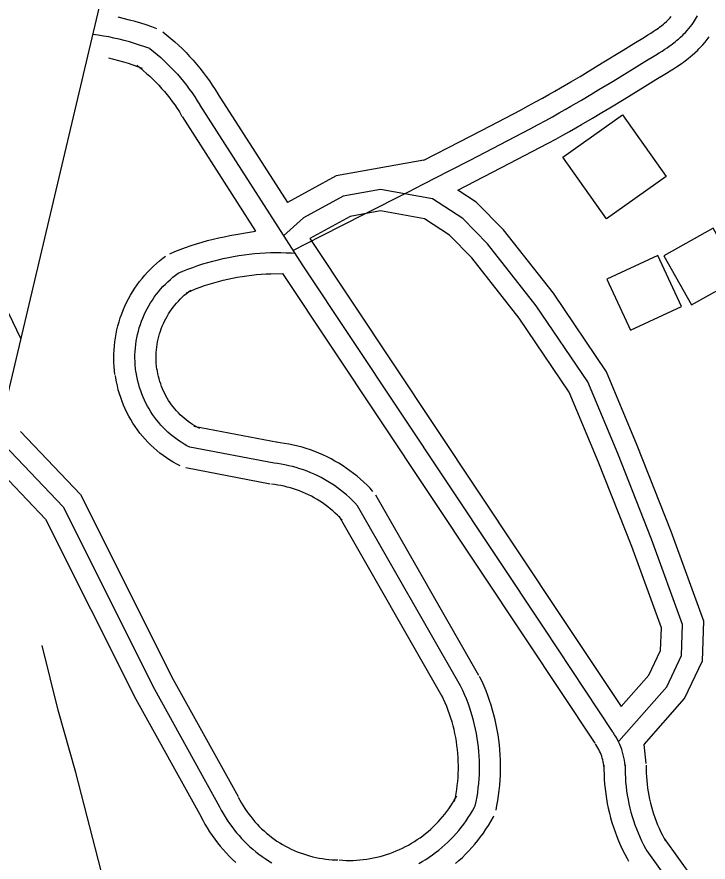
# Model space of a CAD drawing. Extents: x 3477039 to 3515015, y 546746 to 572297.
# Drawn here: x 3486477 to 3486967, y 564969 to 565568 of the extents above; entities that cross this region are included whole.
import ezdxf

# ---------------------------------------------------------------- set-up
doc = ezdxf.new("R2010")
doc.units = 0
for name, color, linetype in [('V-BLDG-OTLN', 7, 'Continuous'), ('V-GRID-MAJR', 7, 'Continuous'), ('V-ROAD-CNTR', 7, 'Continuous'), ('V-TOPO-SHOR', 7, 'Continuous')]:
    doc.layers.add(name, color=color, linetype=linetype)

msp = doc.modelspace()

# ---------------------------------------------------------------- linework, layer by layer
at = {"layer": 'V-BLDG-OTLN'}
for points in [[(3486864.39, 565468.76), (3486906.76, 565498.83), (3486937.7, 565455.24), (3486895.33, 565425.17)], [(3486936.09, 565398.92), (3486955.62, 565364.01), (3486990.52, 565383.55), (3486970.99, 565418.45)], [(3486948.67, 565362.86), (3486931.87, 565399.16), (3486895.57, 565382.37), (3486912.37, 565346.06)]]:
    msp.add_lwpolyline(points, close=True, dxfattribs=at)
at = {"layer": 'V-GRID-MAJR'}
msp.add_spline([(3486543.57, 552138.78), (3486509.2, 558197.81), (3486474.82, 564258.78), (3486440.44, 570319.76), (3486440.43, 570321.68)], degree=3, dxfattribs=at)
at = {"layer": 'V-ROAD-CNTR'}
for points in [[(3486479.5, 565340.06), (3486465.01, 565370.19), (3486445.76, 565410.1), (3486152.95, 566442.06), (3486093.16, 566662.4), (3486052.48, 566811.62), (3485831.54, 567596.69), (3485630.72, 568321.41), (3485389.18, 569189.98), (3485141.84, 570063.42), (3485072.76, 570316.69)], [(3486776.03, 566588.26), (3486800.33, 566690.89), (3486723.64, 566375.72), (3486627.44, 565957.63), (3486536.93, 565583.9), (3486489.22, 565381.34)], [(3486576.09, 565560.03), (3486572.38, 565561.38), (3486568.5, 565562.71), (3486564.59, 565563.95), (3486560.65, 565565.11), (3486556.7, 565566.19), (3486548.56, 565568.21)], [(3486672.6, 565402.71), (3486693.03, 565413.01), (3486723.64, 565428.54), (3486754.24, 565444.11), (3486765.13, 565449.66), (3486784.15, 565459.42), (3486798.4, 565466.78), (3486819.76, 565477.87), (3486841.1, 565488.98), (3486846.8, 565492), (3486852.12, 565494.88), (3486857.08, 565497.61), (3486861.71, 565500.22), (3486866.03, 565502.68), (3486870.07, 565505.02), (3486877.62, 565509.44), (3486884.2, 565513.36), (3486889.95, 565516.82), (3486899.98, 565522.91), (3486915.01, 565532.1), (3486922.54, 565536.7), (3486930.08, 565541.27), (3486932.64, 565542.83), (3486934.84, 565544.21), (3486936.74, 565545.45), (3486938.39, 565546.55), (3486939.81, 565547.54), (3486941.05, 565548.44), (3486942.12, 565549.24), (3486943.99, 565550.68), (3486945.37, 565551.82), (3486946.41, 565552.7), (3486947.95, 565554.06), (3486949.48, 565555.5), (3486950.29, 565556.3), (3486951.07, 565557.09), (3486952.52, 565558.66), (3486953.83, 565560.18), (3486955, 565561.65), (3486956.05, 565563.05), (3486956.99, 565564.39), (3486957.82, 565565.67), (3486958.57, 565566.88), (3486959.23, 565568.04), (3486959.82, 565569.13)], [(3486765.62, 565466.73), (3486791.51, 565480.1), (3486812.84, 565491.17), (3486834.13, 565502.27), (3486839.73, 565505.23), (3486844.92, 565508.04), (3486849.78, 565510.72), (3486854.32, 565513.27), (3486858.56, 565515.69), (3486862.53, 565517.98), (3486869.99, 565522.36), (3486876.5, 565526.23), (3486882.19, 565529.65), (3486892.17, 565535.72), (3486907.19, 565544.91), (3486914.75, 565549.51), (3486922.29, 565554.08), (3486924.75, 565555.58), (3486926.77, 565556.85), (3486928.47, 565557.96), (3486929.91, 565558.93), (3486931.14, 565559.78), (3486932.18, 565560.54), (3486933.04, 565561.18), (3486934.64, 565562.42), (3486935.77, 565563.34), (3486936.57, 565564.02), (3486937.83, 565565.14), (3486939.09, 565566.32), (3486939.68, 565566.9), (3486940.2, 565567.44), (3486941.33, 565568.65)], [(3486570.95, 565545.94), (3486567.39, 565547.24), (3486563.81, 565548.46), (3486560.2, 565549.61), (3486556.57, 565550.68), (3486552.91, 565551.67), (3486549.24, 565552.59), (3486545.55, 565553.42), (3486541.84, 565554.18), (3486538.12, 565554.86), (3486534.38, 565555.47), (3486530.63, 565555.99), (3486530.36, 565556.02)], [(3486580.2, 565557.74), (3486582.99, 565555.56), (3486585.85, 565553.2), (3486588.67, 565550.77), (3486591.42, 565548.27), (3486594.11, 565545.72), (3486596.74, 565543.09), (3486599.31, 565540.4), (3486601.82, 565537.66), (3486604.25, 565534.85), (3486606.62, 565531.99), (3486608.92, 565529.07), (3486611.15, 565526.1), (3486613.31, 565523.08), (3486615.4, 565520.01), (3486617.41, 565516.88), (3486619.29, 565513.8), (3486619.42, 565513.6)], [(3486789.81, 565445.42), (3486826.68, 565464.56), (3486848.07, 565475.7), (3486853.88, 565478.77), (3486859.31, 565481.72), (3486864.38, 565484.51), (3486869.1, 565487.16), (3486873.5, 565489.67), (3486877.62, 565492.05), (3486885.25, 565496.53), (3486891.91, 565500.49), (3486897.71, 565503.98), (3486907.79, 565510.1), (3486922.83, 565519.3), (3486930.33, 565523.88), (3486937.88, 565528.45), (3486940.54, 565530.08), (3486942.92, 565531.57), (3486945.02, 565532.93), (3486946.86, 565534.18), (3486948.48, 565535.31), (3486949.91, 565536.34), (3486951.2, 565537.29), (3486953.33, 565538.95), (3486954.98, 565540.29), (3486956.25, 565541.37), (3486958.06, 565542.98), (3486959.87, 565544.68), (3486960.91, 565545.7), (3486961.93, 565546.75), (3486963.72, 565548.67), (3486965.37, 565550.6), (3486966.86, 565552.46), (3486968.21, 565554.26)], [(3486570.95, 565545.94), (3486573.59, 565543.87), (3486576.18, 565541.73), (3486578.73, 565539.54), (3486581.21, 565537.28), (3486583.65, 565534.97), (3486586.03, 565532.6), (3486588.35, 565530.17), (3486590.61, 565527.69), (3486592.81, 565525.15), (3486594.95, 565522.56), (3486597.03, 565519.93), (3486599.05, 565517.24), (3486601, 565514.51), (3486602.89, 565511.73), (3486604.71, 565508.91), (3486606.46, 565506.04), (3486606.55, 565505.89)], [(3486565.81, 565531.85), (3486562.4, 565533.09), (3486559.11, 565534.21), (3486555.81, 565535.26), (3486552.48, 565536.24), (3486541.8, 565539.15)], [(3486561.69, 565534.13), (3486564.19, 565532.17), (3486566.51, 565530.26), (3486568.78, 565528.3), (3486571.01, 565526.29), (3486573.18, 565524.22), (3486575.31, 565522.1), (3486577.38, 565519.93), (3486579.4, 565517.71), (3486581.37, 565515.45), (3486583.29, 565513.13), (3486585.15, 565510.78), (3486586.95, 565508.38), (3486588.69, 565505.94), (3486590.38, 565503.45), (3486592, 565500.93), (3486593.62, 565498.28), (3486593.68, 565498.19)], [(3486619.18, 565513.98), (3486668.67, 565436.68)], [(3486606.55, 565505.89), (3486679.65, 565391.7), (3486850.71, 565134.61), (3486899.44, 565061.3)], [(3486593.91, 565497.81), (3486646.13, 565416.24)], [(3486765.62, 565466.73), (3486703.23, 565455.52), (3486668.67, 565436.68)], [(3486904.11, 565054.28), (3486938.06, 565092.95), (3486948.54, 565115.12), (3486949.36, 565137.07), (3486927.29, 565197.83), (3486903.26, 565258.51), (3486882.1, 565309.3), (3486845.46, 565363.45), (3486810.9, 565407.38), (3486793.32, 565425.28), (3486771.66, 565439.3), (3486734.9, 565445.97), (3486708.28, 565441.19), (3486680.15, 565425.86), (3486666.04, 565412.95)], [(3486922.06, 565051.99), (3486950.72, 565084.64), (3486963.41, 565111.48), (3486964.46, 565139.44), (3486941.31, 565203.15), (3486917.16, 565264.15), (3486895.37, 565316.46), (3486857.58, 565372.31), (3486822.18, 565417.31), (3486802.86, 565436.97), (3486789.81, 565445.42)], [(3486905.76, 565078.89), (3486925.4, 565101.26), (3486933.66, 565118.75), (3486934.26, 565134.71), (3486913.26, 565192.51), (3486889.37, 565252.86), (3486868.83, 565302.15), (3486833.33, 565354.6), (3486799.62, 565397.46), (3486783.78, 565413.58), (3486766.03, 565425.08), (3486734.89, 565430.73), (3486713.32, 565426.85), (3486684.67, 565411.23)], [(3486585.26, 565400.31), (3486588.87, 565401.83), (3486592.65, 565403.34), (3486596.46, 565404.77), (3486600.31, 565406.11), (3486604.18, 565407.37), (3486608.08, 565408.55), (3486612, 565409.65), (3486615.94, 565410.66), (3486619.91, 565411.59), (3486623.89, 565412.43), (3486627.89, 565413.19), (3486646.13, 565416.24)], [(3486684.67, 565411.23), (3486863.2, 565142.92), (3486905.76, 565078.89)], [(3486546.26, 565314.66), (3486545.94, 565317.32), (3486545.68, 565320.23), (3486545.52, 565323.16), (3486545.46, 565326.08), (3486545.49, 565329), (3486545.62, 565331.93), (3486545.84, 565334.84), (3486546.16, 565337.75), (3486546.58, 565340.65), (3486547.09, 565343.52), (3486547.7, 565346.39), (3486548.39, 565349.23), (3486549.19, 565352.04), (3486550.07, 565354.83), (3486551.05, 565357.59), (3486552.11, 565360.31), (3486553.27, 565363), (3486554.51, 565365.65), (3486555.84, 565368.26), (3486557.25, 565370.82), (3486558.75, 565373.33), (3486560.33, 565375.79), (3486561.99, 565378.2), (3486563.72, 565380.55), (3486565.54, 565382.85), (3486567.43, 565385.08), (3486569.39, 565387.25), (3486571.42, 565389.35), (3486573.52, 565391.39), (3486575.68, 565393.36), (3486577.91, 565395.25), (3486580.19, 565397.06), (3486582.15, 565398.52)], [(3486591.11, 565386.49), (3486594.57, 565387.96), (3486598.05, 565389.34), (3486601.57, 565390.66), (3486605.11, 565391.9), (3486608.68, 565393.06), (3486612.27, 565394.15), (3486615.88, 565395.16), (3486619.52, 565396.09), (3486623.17, 565396.95), (3486626.84, 565397.72), (3486630.53, 565398.42), (3486634.23, 565399.04), (3486637.94, 565399.58), (3486641.66, 565400.04), (3486645.4, 565400.42), (3486649.14, 565400.73), (3486652.88, 565400.95), (3486656.63, 565401.09), (3486660.38, 565401.15), (3486664.14, 565401.14), (3486667.89, 565401.04), (3486671.64, 565400.86), (3486673.87, 565400.72)], [(3486561.15, 565316.47), (3486560.86, 565318.88), (3486560.65, 565321.3), (3486560.51, 565323.73), (3486560.46, 565326.16), (3486560.49, 565328.59), (3486560.59, 565331.02), (3486560.78, 565333.45), (3486561.05, 565335.86), (3486561.39, 565338.27), (3486561.82, 565340.66), (3486562.32, 565343.04), (3486562.9, 565345.4), (3486563.56, 565347.74), (3486564.29, 565350.06), (3486565.1, 565352.35), (3486565.99, 565354.62), (3486566.95, 565356.85), (3486567.98, 565359.05), (3486569.09, 565361.22), (3486570.26, 565363.35), (3486571.51, 565365.44), (3486572.82, 565367.48), (3486574.2, 565369.49), (3486575.64, 565371.44), (3486577.15, 565373.35), (3486578.72, 565375.21), (3486580.35, 565377.01), (3486582.04, 565378.76), (3486583.79, 565380.45), (3486585.59, 565382.09), (3486587.44, 565383.66), (3486589.34, 565385.18), (3486591.11, 565386.49)], [(3486596.96, 565372.68), (3486600.27, 565374.08), (3486603.46, 565375.35), (3486606.67, 565376.55), (3486609.91, 565377.69), (3486613.17, 565378.75), (3486616.46, 565379.74), (3486619.77, 565380.67), (3486623.09, 565381.52), (3486626.43, 565382.3), (3486629.79, 565383.01), (3486633.16, 565383.65), (3486636.55, 565384.22), (3486639.94, 565384.71), (3486643.35, 565385.14), (3486646.77, 565385.49), (3486650.19, 565385.76), (3486653.61, 565385.97), (3486657.04, 565386.1), (3486665.27, 565386.23)], [(3486665.27, 565386.23), (3486838.22, 565126.31), (3486886.95, 565053)], [(3486489.22, 565381.34), (3486447, 565203.88)], [(3486576.04, 565318.27), (3486575.78, 565320.44), (3486575.61, 565322.37), (3486575.51, 565324.3), (3486575.46, 565326.24), (3486575.48, 565328.18), (3486575.57, 565330.12), (3486575.72, 565332.05), (3486575.93, 565333.97), (3486576.21, 565335.89), (3486576.54, 565337.8), (3486576.94, 565339.7), (3486577.41, 565341.58), (3486577.93, 565343.45), (3486578.52, 565345.29), (3486579.16, 565347.12), (3486579.87, 565348.92), (3486580.64, 565350.71), (3486581.46, 565352.46), (3486582.34, 565354.19), (3486583.27, 565355.88), (3486584.27, 565357.55), (3486585.31, 565359.18), (3486586.41, 565360.78), (3486587.56, 565362.34), (3486588.76, 565363.85), (3486590.02, 565365.33), (3486591.32, 565366.77), (3486592.66, 565368.17), (3486594.05, 565369.52), (3486595.49, 565370.82), (3486596.96, 565372.07), (3486598.49, 565373.29), (3486600.07, 565374.46)], [(3486592.54, 565249.69), (3486590.22, 565250.91), (3486587.71, 565252.33), (3486585.26, 565253.83), (3486582.86, 565255.42), (3486580.51, 565257.08), (3486578.22, 565258.83), (3486576, 565260.65), (3486573.83, 565262.54), (3486571.73, 565264.51), (3486569.69, 565266.54), (3486567.73, 565268.65), (3486565.84, 565270.82), (3486564.02, 565273.05), (3486562.28, 565275.34), (3486560.62, 565277.69), (3486559.03, 565280.09), (3486557.53, 565282.55), (3486556.12, 565285.05), (3486554.79, 565287.6), (3486553.54, 565290.19), (3486552.38, 565292.83), (3486551.32, 565295.5), (3486550.34, 565298.21), (3486549.45, 565300.95), (3486548.66, 565303.71), (3486547.96, 565306.5), (3486547.36, 565309.32), (3486546.86, 565312.11), (3486546.57, 565314.01)], [(3486599.5, 565262.98), (3486597.4, 565264.08), (3486595.34, 565265.25), (3486593.32, 565266.49), (3486591.34, 565267.8), (3486589.4, 565269.17), (3486587.52, 565270.61), (3486585.68, 565272.11), (3486583.89, 565273.67), (3486582.16, 565275.29), (3486580.49, 565276.97), (3486578.87, 565278.7), (3486577.31, 565280.49), (3486575.81, 565282.32), (3486574.38, 565284.21), (3486573.01, 565286.15), (3486571.7, 565288.13), (3486570.46, 565290.15), (3486569.3, 565292.22), (3486568.2, 565294.32), (3486567.17, 565296.46), (3486566.22, 565298.63), (3486565.34, 565300.83), (3486564.53, 565303.06), (3486563.8, 565305.32), (3486563.15, 565307.6), (3486562.58, 565309.9), (3486562.08, 565312.22), (3486561.66, 565314.55), (3486561.41, 565316.23)], [(3486606.46, 565276.27), (3486604.58, 565277.25), (3486602.96, 565278.17), (3486601.37, 565279.15), (3486599.81, 565280.18), (3486598.29, 565281.25), (3486596.81, 565282.38), (3486595.36, 565283.56), (3486593.96, 565284.79), (3486592.6, 565286.07), (3486591.28, 565287.39), (3486590.01, 565288.75), (3486588.78, 565290.16), (3486587.6, 565291.6), (3486586.47, 565293.09), (3486585.39, 565294.61), (3486584.37, 565296.17), (3486583.39, 565297.76), (3486582.48, 565299.38), (3486581.61, 565301.04), (3486580.8, 565302.72), (3486580.05, 565304.43), (3486579.36, 565306.16), (3486578.73, 565307.91), (3486578.16, 565309.69), (3486577.64, 565311.48), (3486577.19, 565313.29), (3486576.8, 565315.12), (3486576.46, 565316.99), (3486576.24, 565318.46)], [(3486662.04, 565266.34), (3486602.31, 565277.72)], [(3486479.23, 565274.11), (3486521.77, 565229.37), (3486587.6, 565098.23), (3486633.65, 565015.11)], [(3486462.74, 565269.68), (3486509.37, 565220.64), (3486574.33, 565091.23), (3486620.53, 565007.84)], [(3486729.5, 565231.68), (3486727.49, 565233.84), (3486725.25, 565236.09), (3486722.96, 565238.28), (3486720.59, 565240.4), (3486718.17, 565242.45), (3486715.69, 565244.43), (3486713.15, 565246.34), (3486710.56, 565248.17), (3486707.91, 565249.93), (3486705.22, 565251.6), (3486702.47, 565253.2), (3486699.69, 565254.71), (3486696.85, 565256.15), (3486693.98, 565257.5), (3486691.07, 565258.76), (3486688.12, 565259.94), (3486685.14, 565261.04), (3486682.13, 565262.04), (3486679.09, 565262.96), (3486676.03, 565263.79), (3486672.94, 565264.53), (3486669.83, 565265.17), (3486666.71, 565265.73), (3486663.58, 565266.19), (3486661.02, 565266.5)], [(3486659.23, 565251.61), (3486599.5, 565262.98)], [(3486656.43, 565236.87), (3486596.7, 565248.25)], [(3486718.54, 565221.44), (3486716.67, 565223.44), (3486714.75, 565225.38), (3486712.77, 565227.27), (3486710.73, 565229.1), (3486708.65, 565230.86), (3486706.51, 565232.57), (3486704.32, 565234.21), (3486702.09, 565235.79), (3486699.81, 565237.3), (3486697.48, 565238.75), (3486695.12, 565240.12), (3486692.71, 565241.43), (3486690.27, 565242.67), (3486687.8, 565243.83), (3486685.29, 565244.92), (3486682.75, 565245.94), (3486680.18, 565246.88), (3486677.59, 565247.75), (3486674.97, 565248.54), (3486672.33, 565249.25), (3486669.67, 565249.89), (3486666.99, 565250.44), (3486664.3, 565250.92), (3486661.59, 565251.32), (3486659.23, 565251.61)], [(3486470.9, 565239.33), (3486496.96, 565211.92), (3486561.06, 565084.23), (3486607.41, 565000.57)], [(3486707.58, 565211.2), (3486705.86, 565213.04), (3486704.25, 565214.67), (3486702.58, 565216.26), (3486700.87, 565217.79), (3486699.12, 565219.27), (3486697.32, 565220.71), (3486695.49, 565222.09), (3486693.61, 565223.41), (3486691.7, 565224.68), (3486689.75, 565225.89), (3486687.76, 565227.05), (3486685.74, 565228.15), (3486683.7, 565229.18), (3486681.62, 565230.16), (3486679.51, 565231.08), (3486677.38, 565231.93), (3486675.22, 565232.72), (3486673.04, 565233.45), (3486670.84, 565234.11), (3486668.63, 565234.71), (3486666.39, 565235.25), (3486664.15, 565235.71), (3486661.88, 565236.12), (3486659.59, 565236.46), (3486657.44, 565236.71)], [(3486804.75, 565101.05), (3486731.56, 565228.89)], [(3486791.73, 565093.59), (3486718.54, 565221.44)], [(3486778.71, 565086.14), (3486705.52, 565213.99)], [(3486816.85, 565005.44), (3486817.54, 565008.78), (3486818.17, 565012.32), (3486818.72, 565015.87), (3486819.18, 565019.44), (3486819.55, 565023.02), (3486819.83, 565026.6), (3486820.02, 565030.19), (3486820.12, 565033.78), (3486820.13, 565037.38), (3486820.06, 565040.98), (3486819.89, 565044.57), (3486819.64, 565048.16), (3486819.29, 565051.74), (3486818.86, 565055.31), (3486818.34, 565058.86), (3486817.73, 565062.41), (3486817.04, 565065.94), (3486816.25, 565069.45), (3486815.38, 565072.94), (3486814.43, 565076.4), (3486813.38, 565079.84), (3486812.26, 565083.26), (3486811.04, 565086.65), (3486809.75, 565090), (3486808.37, 565093.32), (3486806.91, 565096.61), (3486805.4, 565099.79), (3486805.19, 565100.22)], [(3486802.16, 565008.45), (3486802.8, 565011.61), (3486803.37, 565014.78), (3486803.86, 565017.97), (3486804.27, 565021.16), (3486804.61, 565024.37), (3486804.86, 565027.58), (3486805.03, 565030.8), (3486805.12, 565034.03), (3486805.13, 565037.25), (3486805.06, 565040.47), (3486804.92, 565043.69), (3486804.69, 565046.91), (3486804.38, 565050.12), (3486803.99, 565053.32), (3486803.53, 565056.51), (3486802.98, 565059.69), (3486802.36, 565062.85), (3486801.65, 565066), (3486800.87, 565069.13), (3486800.02, 565072.23), (3486799.08, 565075.32), (3486798.07, 565078.38), (3486796.98, 565081.42), (3486795.82, 565084.42), (3486794.59, 565087.4), (3486793.28, 565090.35), (3486791.9, 565093.26), (3486791.73, 565093.59)], [(3486787.46, 565011.46), (3486788.07, 565014.43), (3486788.58, 565017.24), (3486789.01, 565020.06), (3486789.37, 565022.89), (3486789.67, 565025.72), (3486789.89, 565028.57), (3486790.04, 565031.42), (3486790.12, 565034.27), (3486790.13, 565037.12), (3486790.07, 565039.97), (3486789.94, 565042.82), (3486789.74, 565045.66), (3486789.47, 565048.5), (3486789.12, 565051.34), (3486788.71, 565054.16), (3486788.23, 565056.97), (3486787.68, 565059.76), (3486787.05, 565062.55), (3486786.36, 565065.31), (3486785.61, 565068.06), (3486784.78, 565070.79), (3486783.89, 565073.5), (3486782.92, 565076.19), (3486781.9, 565078.85), (3486780.8, 565081.48), (3486779.65, 565084.09), (3486778.39, 565086.73), (3486778.27, 565086.97)], [(3486908.49, 565036.93), (3486908.29, 565038.87), (3486908.02, 565040.81), (3486907.67, 565042.73), (3486907.24, 565044.63), (3486906.73, 565046.52), (3486906.14, 565048.38), (3486905.48, 565050.22), (3486904.74, 565052.03), (3486903.93, 565053.8), (3486903.05, 565055.55), (3486902.1, 565057.25), (3486901.08, 565058.92), (3486899.99, 565060.54), (3486899.44, 565061.3)], [(3486893.56, 565035.43), (3486893.4, 565037.07), (3486893.21, 565038.4), (3486892.97, 565039.71), (3486892.67, 565041.02), (3486892.33, 565042.31), (3486891.92, 565043.59), (3486891.47, 565044.85), (3486890.97, 565046.08), (3486890.41, 565047.3), (3486889.8, 565048.5), (3486889.15, 565049.67), (3486888.45, 565050.81), (3486887.66, 565051.99), (3486887.25, 565052.56)], [(3486923.41, 565038.43), (3486922.06, 565051.99)], [(3486893.5, 565037.57), (3486893.48, 565034.28), (3486893.55, 565030.81), (3486893.71, 565027.33), (3486893.96, 565023.87), (3486894.3, 565020.41), (3486894.74, 565016.95), (3486895.25, 565013.52), (3486895.86, 565010.09), (3486896.56, 565006.69), (3486897.35, 565003.3), (3486898.22, 564999.94), (3486899.18, 564996.59), (3486900.22, 564993.27), (3486901.35, 564989.99), (3486902.57, 564986.73), (3486903.87, 564983.51), (3486905.25, 564980.31), (3486906.72, 564977.16), (3486908.26, 564974.05), (3486909.87, 564971.01), (3486910.85, 564969.24)], [(3486908.5, 565037.49), (3486908.48, 565034.4), (3486908.54, 565031.31), (3486908.69, 565028.22), (3486908.91, 565025.14), (3486909.21, 565022.07), (3486909.6, 565019), (3486910.06, 565015.95), (3486910.6, 565012.91), (3486911.22, 565009.88), (3486911.91, 565006.87), (3486912.69, 565003.89), (3486913.54, 565000.92), (3486914.47, 564997.97), (3486915.47, 564995.05), (3486916.55, 564992.16), (3486917.71, 564989.29), (3486918.94, 564986.46), (3486920.24, 564983.66), (3486921.61, 564980.89), (3486923.06, 564978.16), (3486923.96, 564976.53)], [(3486923.5, 565037.4), (3486923.48, 565034.51), (3486923.54, 565031.81), (3486923.66, 565029.11), (3486923.86, 565026.42), (3486924.12, 565023.73), (3486924.46, 565021.05), (3486924.86, 565018.38), (3486925.33, 565015.72), (3486925.87, 565013.08), (3486926.48, 565010.45), (3486927.16, 565007.84), (3486927.9, 565005.24), (3486928.72, 565002.67), (3486929.6, 565000.11), (3486930.54, 564997.58), (3486931.55, 564995.08), (3486932.62, 564992.6), (3486933.76, 564990.15), (3486934.96, 564987.73), (3486936.24, 564985.31), (3486937.07, 564983.83)], [(3486633.86, 565014.72), (3486635.02, 565012.46), (3486636.15, 565010.42), (3486637.33, 565008.42), (3486638.57, 565006.46), (3486639.87, 565004.53), (3486641.23, 565002.64), (3486642.64, 565000.79), (3486644.09, 564998.98), (3486645.61, 564997.21), (3486647.17, 564995.49), (3486648.78, 564993.81), (3486650.44, 564992.19), (3486652.15, 564990.61), (3486653.9, 564989.08), (3486655.7, 564987.6), (3486657.53, 564986.17), (3486659.41, 564984.8), (3486661.33, 564983.49), (3486663.28, 564982.23), (3486665.27, 564981.02), (3486667.3, 564979.88), (3486669.35, 564978.79), (3486671.44, 564977.77), (3486673.56, 564976.8), (3486675.7, 564975.9), (3486677.87, 564975.06), (3486680.06, 564974.28), (3486682.27, 564973.57), (3486684.5, 564972.92), (3486686.76, 564972.33), (3486689.02, 564971.81), (3486691.3, 564971.36), (3486693.6, 564970.98), (3486695.9, 564970.65), (3486698.21, 564970.4), (3486700.53, 564970.22), (3486702.89, 564970.1), (3486704.6, 564970.05)], [(3486705.46, 564970.03), (3486708.09, 564969.85), (3486710.51, 564969.76), (3486712.94, 564969.73), (3486715.36, 564969.77), (3486717.78, 564969.87), (3486720.2, 564970.05), (3486722.62, 564970.29), (3486725.02, 564970.61), (3486727.42, 564970.99), (3486729.8, 564971.43), (3486732.17, 564971.94), (3486734.52, 564972.52), (3486736.86, 564973.17), (3486739.18, 564973.88), (3486741.48, 564974.66), (3486743.75, 564975.5), (3486746, 564976.4), (3486748.23, 564977.37), (3486750.42, 564978.39), (3486752.59, 564979.48), (3486754.72, 564980.64), (3486756.83, 564981.84), (3486758.89, 564983.11), (3486760.92, 564984.44), (3486762.91, 564985.82), (3486764.87, 564987.26), (3486766.78, 564988.75), (3486768.65, 564990.3), (3486770.47, 564991.89), (3486772.25, 564993.54), (3486773.98, 564995.24), (3486775.67, 564996.98), (3486777.3, 564998.78), (3486778.88, 565000.61), (3486780.42, 565002.49), (3486781.89, 565004.42), (3486783.32, 565006.38), (3486784.68, 565008.38), (3486785.99, 565010.42), (3486787.24, 565012.5), (3486788.47, 565014.67), (3486788.96, 565015.57)], [(3486620.53, 565007.84), (3486621.79, 565005.39), (3486623.13, 565002.97), (3486624.53, 565000.6), (3486626.01, 564998.26), (3486627.55, 564995.97), (3486629.16, 564993.73), (3486630.83, 564991.53), (3486632.56, 564989.39), (3486634.36, 564987.29), (3486636.21, 564985.25), (3486638.12, 564983.26), (3486640.1, 564981.32), (3486642.12, 564979.45), (3486644.2, 564977.63), (3486646.33, 564975.88), (3486648.51, 564974.19), (3486650.74, 564972.56), (3486653.02, 564971), (3486655.34, 564969.5), (3486657.7, 564968.07)], [(3486762.02, 564967.53), (3486764.49, 564968.95), (3486766.92, 564970.44), (3486769.3, 564971.99), (3486771.64, 564973.62), (3486773.93, 564975.31), (3486776.18, 564977.06), (3486778.37, 564978.87), (3486780.51, 564980.75), (3486782.6, 564982.68), (3486784.63, 564984.67), (3486786.61, 564986.72), (3486788.53, 564988.82), (3486790.39, 564990.98), (3486792.18, 564993.19), (3486793.92, 564995.45), (3486795.59, 564997.75), (3486797.19, 565000.1), (3486798.73, 565002.5), (3486800.2, 565004.94), (3486801.6, 565007.41), (3486802.16, 565008.45)], [(3486607.2, 565000.96), (3486608.56, 564998.32), (3486610.11, 564995.52), (3486611.73, 564992.77), (3486613.44, 564990.07), (3486615.23, 564987.42), (3486617.09, 564984.82), (3486619.02, 564982.28), (3486621.02, 564979.79), (3486623.1, 564977.37), (3486625.25, 564975), (3486627.47, 564972.7), (3486629.75, 564970.46), (3486632.09, 564968.29)], [(3486788.09, 564967.45), (3486790.55, 564969.6), (3486792.95, 564971.82), (3486795.28, 564974.11), (3486797.55, 564976.46), (3486799.75, 564978.87), (3486801.89, 564981.35), (3486803.95, 564983.88), (3486805.94, 564986.48), (3486807.86, 564989.12), (3486809.7, 564991.82), (3486811.47, 564994.57), (3486813.15, 564997.37), (3486814.73, 565000.16), (3486815.36, 565001.32)], [(3486936.15, 564985.27), (3486976.87, 564928.47)], [(3486923.96, 564976.53), (3487070.36, 564772.29)]]:
    msp.add_lwpolyline(points, dxfattribs=at)
at = {"layer": 'V-TOPO-SHOR'}
msp.add_lwpolyline([(3486582.3, 564820.5), (3486574.17, 564848.35), (3486565.4, 564862.57), (3486560.82, 564872.97), (3486555.82, 564888.09), (3486540.53, 564946.6), (3486518.49, 565032.02), (3486505.85, 565076.39), (3486494.63, 565122.15)], dxfattribs=at)

doc.saveas('drawing.dxf')
